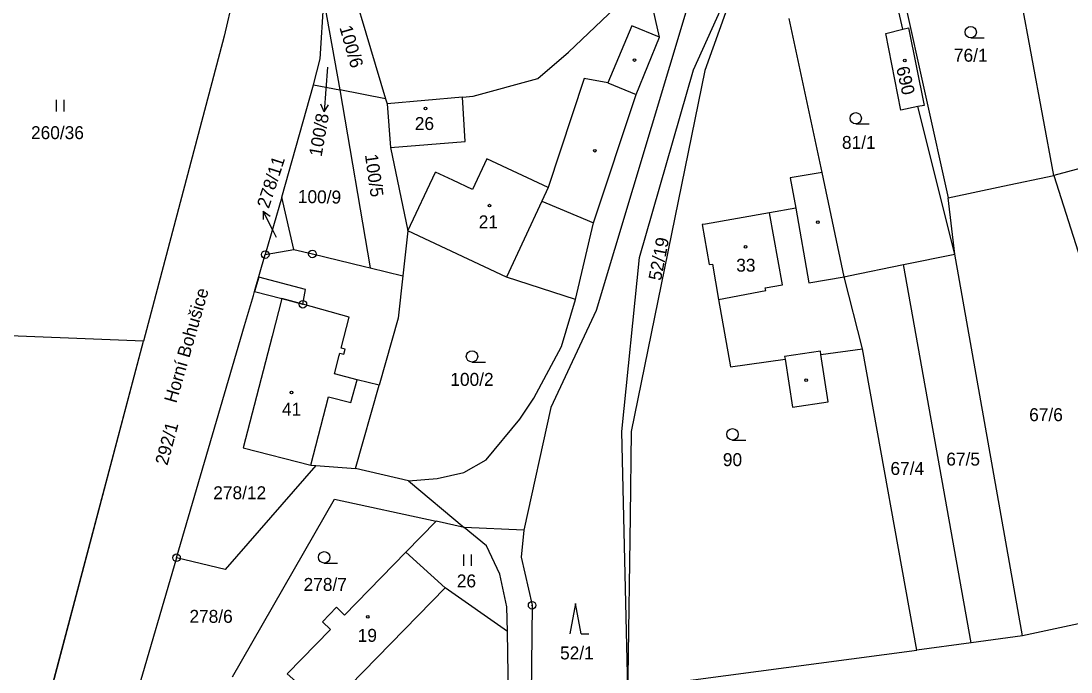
# Model space of a CAD drawing. Extents: x -680203 to -673936, y -1102717 to -1093650.
# Drawn here: x -678609.6 to -678471.6, y -1097425.2 to -1097339.6 of the extents above; entities that cross this region are included whole.
import ezdxf

# ---------------------------------------------------------------- set-up
doc = ezdxf.new("R2010")
doc.units = 0
for name, color, linetype in [('SOxx02xx_Koleje_param další_Popis10', 7, 'Continuous'), ('SOxx02xx_Staničení_Popis10', 7, 'Continuous'), ('SOxxxxxx_Koleje_hlavní_body_Popis10', 7, 'Continuous'), ('SOxxxxxx_Koleje_LN_parametry_Popis10', 7, 'Continuous'), ('SOxxxxxx_Koleje_param další_Popis10', 7, 'Continuous'), ('SOxxxxxx_Osa_bod_P', 7, 'Continuous'), ('SOxxxxxx_Staničení_Popis10', 7, 'Continuous'), ('x_prac', 7, 'Continuous')]:
    doc.layers.add(name, color=color, linetype=linetype)

msp = doc.modelspace()

# ---------------------------------------------------------------- linework, layer by layer
at = {"layer": 'SOxx02xx_Koleje_param další_Popis10'}
for centre, radius in [((-678577.47, -1097370.3), 0.5), ((-678577.47, -1097370.3), 0.0303), ((-678571.27, -1097370.21), 0.5), ((-678571.27, -1097370.21), 0.0303), ((-678572.53, -1097376.83), 0.5), ((-678572.53, -1097376.83), 0.0303), ((-678589.13, -1097410.14), 0.5), ((-678589.13, -1097410.14), 0.0303), ((-678542.4, -1097416.39), 0.5), ((-678542.4, -1097416.39), 0.0303)]:
    msp.add_circle(centre, radius, dxfattribs=at)
at = {"layer": 'SOxx02xx_Staničení_Popis10'}
for p, q in [((-678569.31, -1097345.66), (-678569.51, -1097348.56)), ((-678569.51, -1097348.56), (-678569.72, -1097351.55)), ((-678569.72, -1097351.55), (-678570.15, -1097350.52)), ((-678569.72, -1097351.55), (-678569.15, -1097350.59)), ((-678576.38, -1097367.25), (-678577.74, -1097364.58)), ((-678577.74, -1097364.58), (-678576.84, -1097365.24)), ((-678577.74, -1097364.58), (-678577.73, -1097365.7)), ((-678575.97, -1097368.06), (-678576.38, -1097367.25))]:
    msp.add_line(p, q, dxfattribs=at)
at = {"layer": 'SOxxxxxx_Koleje_hlavní_body_Popis10'}
for p, q in [((-678484.77, -1097341.81), (-678483.02, -1097341.81)), ((-678604.91, -1097351.47), (-678604.91, -1097349.97)), ((-678603.91, -1097351.47), (-678603.91, -1097349.97)), ((-678499.88, -1097353.13), (-678498.13, -1097353.13)), ((-678550.3, -1097384.43), (-678548.55, -1097384.43)), ((-678516.07, -1097394.67), (-678514.32, -1097394.67)), ((-678551.37, -1097411.23), (-678551.37, -1097409.73)), ((-678550.37, -1097411.23), (-678550.37, -1097409.73)), ((-678569.72, -1097410.84), (-678567.97, -1097410.84)), ((-678536.69, -1097416.14), (-678537.44, -1097420.14)), ((-678535.94, -1097420.14), (-678536.69, -1097416.14)), ((-678535.94, -1097420.14), (-678534.94, -1097420.14))]:
    msp.add_line(p, q, dxfattribs=at)
for centre in [(-678484.77, -1097341.06), (-678499.88, -1097352.38), (-678550.3, -1097383.68), (-678516.07, -1097393.92), (-678569.72, -1097410.09)]:
    msp.add_circle(centre, 0.75, dxfattribs=at)
at = {"layer": 'SOxxxxxx_Koleje_LN_parametry_Popis10'}
msp.add_lwpolyline([(-678578.33, -1097373.25), (-678578.88, -1097375.16), (-678575.27, -1097376.07), (-678572.53, -1097376.83), (-678572.16, -1097374.87)], close=True, dxfattribs=at)
msp.add_lwpolyline([(-678607.77, -1097435.8), (-678593.46, -1097381.68), (-678616.57, -1097380.74)], dxfattribs=at)
at = {"layer": 'SOxxxxxx_Koleje_param další_Popis10'}
for centre in [(-678528.94, -1097344.72), (-678493.45, -1097344.79), (-678556.4, -1097351.1), (-678534.16, -1097356.64), (-678548, -1097363.86), (-678504.86, -1097366.02), (-678514.35, -1097369.28), (-678506.39, -1097386.81), (-678574.02, -1097388.43), (-678564.01, -1097417.9)]:
    msp.add_circle(centre, 0.175, dxfattribs=at)
at = {"layer": 'SOxxxxxx_Staničení_Popis10'}
for p, q in [((-678529.31, -1097340.22), (-678532.45, -1097347.72)), ((-678525.67, -1097341.72), (-678529.31, -1097340.22)), ((-678535.58, -1097347.16), (-678540.3, -1097361.46)), ((-678532.45, -1097347.72), (-678535.58, -1097347.16)), ((-678532.45, -1097347.72), (-678528.74, -1097349.24)), ((-678548.37, -1097357.72), (-678550.23, -1097361.72)), ((-678540.3, -1097361.46), (-678548.37, -1097357.72)), ((-678558.72, -1097367.17), (-678555.11, -1097359.45)), ((-678552.84, -1097360.5), (-678555.11, -1097359.45)), ((-678550.23, -1097361.72), (-678552.84, -1097360.5)), ((-678540.3, -1097361.46), (-678541.14, -1097363.27)), ((-678541.14, -1097363.27), (-678545.76, -1097373.25)), ((-678541.14, -1097363.27), (-678538.72, -1097364.28)), ((-678538.72, -1097364.28), (-678534.35, -1097366.14)), ((-678509.5, -1097374.26), (-678511.2, -1097364.81)), ((-678507.76, -1097364.21), (-678506.04, -1097373.99)), ((-678511.77, -1097374.68), (-678509.5, -1097374.26)), ((-678506.04, -1097373.99), (-678501.4, -1097373.23)), ((-678517.9, -1097376.18), (-678511.71, -1097375.02)), ((-678511.71, -1097375.02), (-678511.77, -1097374.68)), ((-678504.52, -1097382.97), (-678509.22, -1097383.68)), ((-678509.22, -1097383.68), (-678509.16, -1097384.05)), ((-678504.45, -1097383.41), (-678504.52, -1097382.97)), ((-678566.22, -1097389.75), (-678565.4, -1097386.74)), ((-678571.48, -1097397.99), (-678569.15, -1097388.99)), ((-678569.15, -1097388.99), (-678566.22, -1097389.75)), ((-678566.35, -1097426.92), (-678553.82, -1097414.11))]:
    msp.add_line(p, q, dxfattribs=at)
at = {"layer": 'x_prac'}
for p, q in [((-678493.71, -1097340.67), (-678500.72, -1097309.79)), ((-678577.09, -1097316.82), (-678582.86, -1097341.57)), ((-678473.86, -1097359.91), (-678481.05, -1097320.97)), ((-678570.26, -1097344.55), (-678569.79, -1097336.92)), ((-678570.26, -1097344.55), (-678569.79, -1097336.92)), ((-678569.79, -1097336.92), (-678567.68, -1097348.65)), ((-678504.31, -1097359.49), (-678508.61, -1097339.27)), ((-678495.94, -1097341.25), (-678493.71, -1097340.67)), ((-678493.97, -1097351.29), (-678495.94, -1097341.25)), ((-678493.71, -1097340.67), (-678492.96, -1097340.47)), ((-678492.96, -1097340.47), (-678490.89, -1097350.68)), ((-678582.86, -1097341.57), (-678593.46, -1097381.68)), ((-678571.11, -1097347.99), (-678570.26, -1097344.55)), ((-678571.11, -1097347.99), (-678570.26, -1097344.55)), ((-678575.29, -1097362.75), (-678571.11, -1097347.99)), ((-678575.29, -1097362.75), (-678571.11, -1097347.99)), ((-678571.11, -1097347.99), (-678567.68, -1097348.65)), ((-678561.68, -1097349.81), (-678567.68, -1097348.65)), ((-678567.68, -1097348.65), (-678563.68, -1097372.05)), ((-678551.55, -1097349.61), (-678561.46, -1097350.48)), ((-678561.68, -1097349.81), (-678561.46, -1097350.48)), ((-678561.46, -1097350.48), (-678561.02, -1097356.21)), ((-678491.71, -1097350.84), (-678493.97, -1097351.29)), ((-678490.89, -1097350.68), (-678491.71, -1097350.84)), ((-678486.87, -1097370.23), (-678491.71, -1097350.84)), ((-678561.02, -1097356.21), (-678558.72, -1097367.17)), ((-678466.77, -1097357.99), (-678473.86, -1097359.91)), ((-678501.4, -1097373.23), (-678504.31, -1097359.49)), ((-678575.29, -1097362.75), (-678577.47, -1097370.3)), ((-678573.71, -1097369.62), (-678575.29, -1097362.75)), ((-678573.71, -1097369.62), (-678575.29, -1097362.75)), ((-678486.87, -1097370.23), (-678487.72, -1097362.83)), ((-678558.72, -1097367.17), (-678559.38, -1097373.09)), ((-678577.47, -1097370.3), (-678573.71, -1097369.62)), ((-678493.62, -1097371.58), (-678486.87, -1097370.23)), ((-678477.95, -1097420.43), (-678486.87, -1097370.23)), ((-678500.81, -1097373.11), (-678493.62, -1097371.58)), ((-678484.71, -1097421.31), (-678493.62, -1097371.58)), ((-678564.42, -1097371.87), (-678563.68, -1097372.05)), ((-678564.42, -1097371.87), (-678563.68, -1097372.05)), ((-678563.68, -1097372.05), (-678559.38, -1097373.09)), ((-678563.68, -1097372.05), (-678559.38, -1097373.09)), ((-678501.4, -1097373.23), (-678500.81, -1097373.11)), ((-678498.97, -1097382.67), (-678501.4, -1097373.23)), ((-678607.77, -1097435.8), (-678593.46, -1097381.68)), ((-678491.83, -1097422.28), (-678498.97, -1097382.67)), ((-678565.62, -1097398.41), (-678562.51, -1097387.45)), ((-678565.62, -1097398.41), (-678562.51, -1097387.45)), ((-678570.83, -1097398.04), (-678565.62, -1097398.41)), ((-678558.65, -1097400.02), (-678565.62, -1097398.41)), ((-678558.65, -1097400.02), (-678565.62, -1097398.41)), ((-678558.65, -1097400.02), (-678551.34, -1097406.15)), ((-678558.65, -1097400.02), (-678551.34, -1097406.15)), ((-678555.03, -1097405.35), (-678559.01, -1097409.43)), ((-678551.34, -1097406.15), (-678555.03, -1097405.35)), ((-678543.51, -1097406.53), (-678551.34, -1097406.15)), ((-678589.13, -1097410.14), (-678602.68, -1097456.39)), ((-678545.48, -1097431.78), (-678545.63, -1097419.82)), ((-678545.48, -1097431.78), (-678545.63, -1097419.82)), ((-678484.71, -1097421.31), (-678491.83, -1097422.28)), ((-678477.95, -1097420.43), (-678484.71, -1097421.31)), ((-678529.82, -1097427.32), (-678491.83, -1097422.28))]:
    msp.add_line(p, q, dxfattribs=at)
for points in [[(-678513.84, -1097329.66), (-678516.67, -1097322.09), (-678519.49, -1097331.04), (-678521.94, -1097337.55), (-678533.99, -1097377.64), (-678539.93, -1097390.41), (-678543.51, -1097406.53)], [(-678568.04, -1097323.69), (-678568.19, -1097327.89), (-678561.68, -1097349.81)], [(-678495.37, -1097328.26), (-678493.62, -1097336.33), (-678487.72, -1097362.83)], [(-678529.82, -1097427.32), (-678530.61, -1097393.54), (-678528.29, -1097370.7), (-678521.21, -1097346.02), (-678513.84, -1097329.66)], [(-678513.84, -1097329.66), (-678519.73, -1097346.11), (-678529.39, -1097393.57), (-678529.53, -1097404.7), (-678529.81, -1097425.78), (-678529.82, -1097427.32)], [(-678551.55, -1097349.61), (-678550.15, -1097349.49), (-678541.64, -1097347.16), (-678537.61, -1097343.67), (-678531.49, -1097337.88), (-678527.98, -1097331.4)], [(-678536.69, -1097376.19), (-678534.35, -1097366.14), (-678528.74, -1097349.24), (-678525.67, -1097341.72), (-678527.98, -1097331.4)], [(-678593.46, -1097381.68), (-678616.57, -1097380.74), (-678619.87, -1097368.83), (-678621.25, -1097363.98), (-678634.63, -1097352.46), (-678640.57, -1097339.91)], [(-678561.02, -1097356.21), (-678551.22, -1097355.42), (-678551.55, -1097349.61)], [(-678504.31, -1097359.49), (-678508.48, -1097360.19), (-678507.76, -1097364.21), (-678511.2, -1097364.81), (-678519.62, -1097366.28), (-678520.07, -1097366.36), (-678519.15, -1097371.62), (-678518.7, -1097371.55), (-678517.9, -1097376.18), (-678516.35, -1097385.04), (-678509.16, -1097384.05), (-678508.21, -1097390.35), (-678503.5, -1097389.63), (-678504.45, -1097383.41), (-678498.97, -1097382.67)], [(-678487.72, -1097362.83), (-678480.53, -1097361.3), (-678473.86, -1097359.91)], [(-678473.86, -1097359.91), (-678470.02, -1097371.86), (-678463.83, -1097408.73), (-678462.27, -1097416.68)], [(-678536.69, -1097376.19), (-678545.76, -1097373.25), (-678558.72, -1097367.17)], [(-678589.13, -1097410.14), (-678580.18, -1097379.6), (-678579.03, -1097375.67), (-678578.88, -1097375.16), (-678577.47, -1097370.3)], [(-678573.71, -1097369.62), (-678571.27, -1097370.21), (-678564.42, -1097371.87)], [(-678573.71, -1097369.62), (-678571.27, -1097370.21), (-678564.42, -1097371.87)], [(-678559.38, -1097373.09), (-678560, -1097378.64), (-678562.51, -1097387.45)], [(-678559.38, -1097373.09), (-678560, -1097378.64), (-678562.51, -1097387.45)], [(-678562.51, -1097387.45), (-678565.4, -1097386.74), (-678568.37, -1097385.97), (-678567.74, -1097383.54), (-678567.67, -1097383.27), (-678567.16, -1097383.4), (-678566.99, -1097382.74), (-678567.5, -1097382.61), (-678566.44, -1097378.52), (-678572.53, -1097376.83), (-678575.27, -1097376.07), (-678576.55, -1097381.01), (-678580.36, -1097395.69), (-678571.48, -1097397.99), (-678570.83, -1097398.04)], [(-678558.65, -1097400.02), (-678554.89, -1097399.74), (-678551.36, -1097398.96), (-678548.45, -1097397.29), (-678544.03, -1097391.92), (-678542.17, -1097389.19), (-678538.56, -1097382.36), (-678536.69, -1097376.19)], [(-678570.83, -1097398.04), (-678582.74, -1097411.7), (-678589.13, -1097410.14)], [(-678581.79, -1097425.8), (-678568.36, -1097402.45), (-678555.03, -1097405.35)], [(-678545.63, -1097419.82), (-678545.72, -1097416.61), (-678546.63, -1097412.31), (-678548.41, -1097408.59), (-678551.34, -1097406.15)], [(-678545.63, -1097419.82), (-678545.72, -1097416.61), (-678546.63, -1097412.31), (-678548.41, -1097408.59), (-678551.34, -1097406.15)], [(-678543.51, -1097406.53), (-678543.85, -1097410.08), (-678542.4, -1097416.39), (-678542.63, -1097435.97), (-678543.08, -1097438.56), (-678544.96, -1097447.82), (-678549.25, -1097458.81), (-678552.66, -1097466.54), (-678556.04, -1097475.1), (-678557.22, -1097486.45), (-678558.15, -1097506.25)], [(-678559.01, -1097409.43), (-678567.04, -1097417.68), (-678568.1, -1097416.65), (-678569.96, -1097418.55), (-678568.9, -1097419.58), (-678574.58, -1097425.41), (-678569.37, -1097430.01)], [(-678545.63, -1097419.82), (-678553.82, -1097414.11), (-678559.01, -1097409.43)], [(-678462.27, -1097416.68), (-678470.63, -1097418.83), (-678477.95, -1097420.43)]]:
    msp.add_lwpolyline(points, dxfattribs=at)

# ---------------------------------------------------------------- texts
at = {"layer": 'SOxx02xx_Staničení_Popis10'}
msp.add_text('Horní Bohušice', height=1.7, rotation=74, dxfattribs=at).set_placement((-678589.16, -1097389.91))
at = {"layer": 'SOxxxxxx_Osa_bod_P'}
for s, rotation, p in [('100/6', 286, (-678567.74, -1097340.44)), ('690', 283, (-678494.58, -1097345.75)), ('100/8', 80, (-678570.07, -1097357.5)), ('278/11', 72, (-678577, -1097364.33)), ('100/5', 278, (-678564.38, -1097357.19)), ('100/9', 359, (-678573.2, -1097363.5)), ('52/19', 79, (-678525.47, -1097373.81)), ('292/1', 75, (-678590.33, -1097398.09))]:
    msp.add_text(s, height=1.7, rotation=rotation, dxfattribs=at).set_placement(p)
for s, p in [('76/1', (-678486.98, -1097344.94)), ('26', (-678557.82, -1097353.92)), ('260/36', (-678608.25, -1097355.12)), ('81/1', (-678501.69, -1097356.4)), ('21', (-678549.42, -1097366.84)), ('33', (-678515.58, -1097372.54)), ('100/2', (-678553.15, -1097387.55)), ('41', (-678575.27, -1097391.46)), ('67/6', (-678477.09, -1097392.19)), ('90', (-678517.34, -1097398.1)), ('67/5', (-678487.98, -1097398.03)), ('67/4', (-678495.32, -1097399.26)), ('278/12', (-678584.3, -1097402.45)), ('278/7', (-678572.43, -1097414.5)), ('26', (-678552.3, -1097414.04)), ('278/6', (-678587.43, -1097418.7)), ('19', (-678565.32, -1097421.2)), ('52/1', (-678538.73, -1097423.51))]:
    msp.add_text(s, height=1.7, dxfattribs=at).set_placement(p)

doc.saveas('drawing.dxf')
